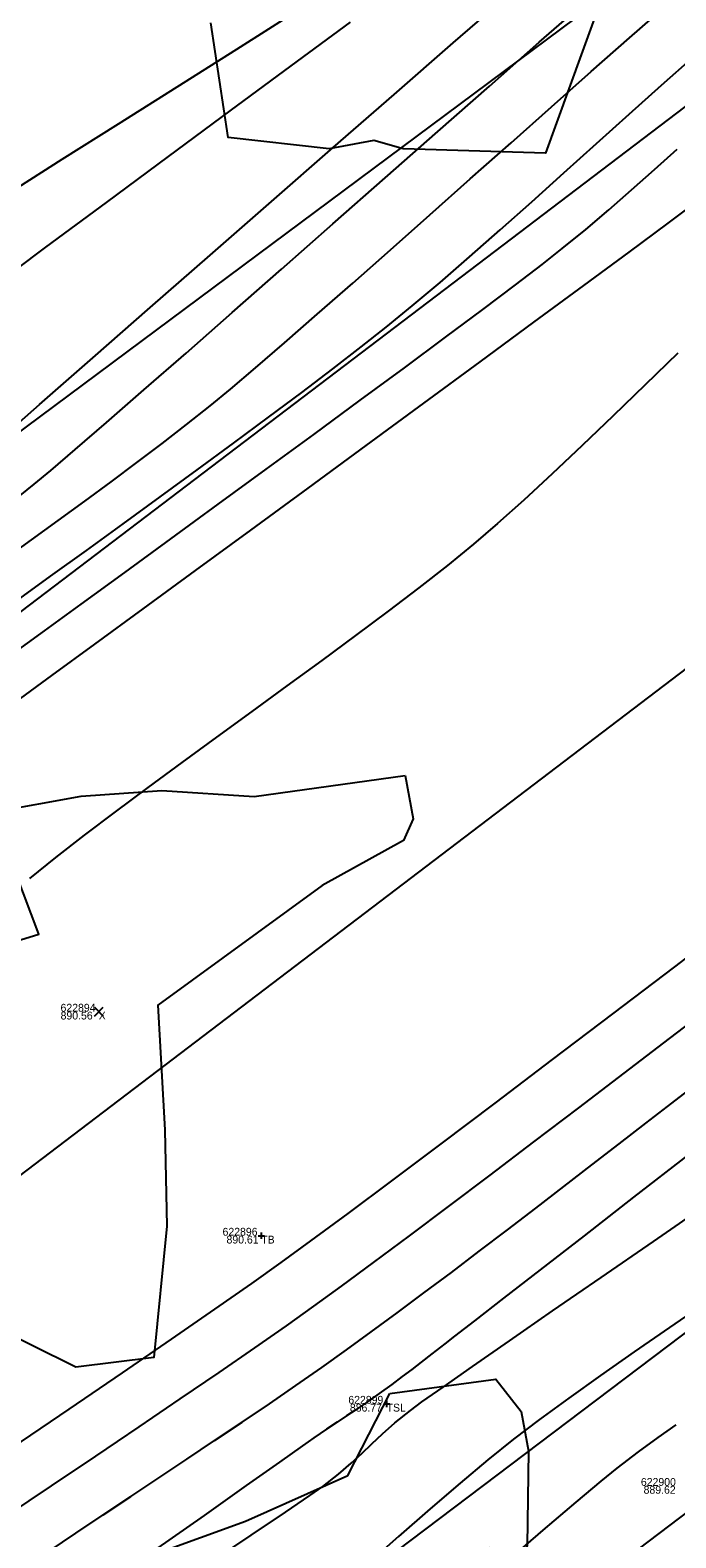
# Model space of a CAD drawing. Extents: x 1957117 to 1971063, y 701601 to 715861.
# Drawn here: x 1967993.9 to 1968022.7, y 710430.1 to 710497.5 of the extents above; entities that cross this region are included whole.
import ezdxf

# ---------------------------------------------------------------- set-up
doc = ezdxf.new("R2010")
doc.units = 0
for name, color, linetype in [('AP_X_Lights', 7, 'Continuous'), ('DT_X_Contour_Major', 7, 'Continuous'), ('DT_X_Contour_Minor', 7, 'Continuous'), ('GE_X_CL_20', 7, 'Continuous'), ('PV_P_Drive', 7, 'Continuous'), ('PV_P_Shoulder', 7, 'Continuous'), ('RS_Raster1', 7, 'Continuous'), ('RW_X_Esmt_RR', 7, 'Continuous'), ('RW_X_Fee_RW', 7, 'Continuous'), ('SC_Scratch1', 7, 'Continuous'), ('SC_Shading5', 7, 'Continuous'), ('VG_X_Tree_Line_Rt', 7, 'Continuous')]:
    doc.layers.add(name, color=color, linetype=linetype)

msp = doc.modelspace()

# ---------------------------------------------------------------- linework, layer by layer
at = {"layer": 'AP_X_Lights'}
for p, q in [((1967996.773, 710453.449), (1967997.161, 710453.839)), ((1967996.773, 710453.839), (1967997.161, 710453.449))]:
    msp.add_line(p, q, dxfattribs=at)
at = {"layer": 'DT_X_Contour_Major'}
for points in [[(1967993.144, 710476.446), (1967994.088, 710477.194), (1967994.83, 710477.809), (1967995.923, 710478.743), (1967997.322, 710479.954), (1967998.985, 710481.405), (1968000.868, 710483.057), (1968002.93, 710484.869), (1968005.126, 710486.803), (1968007.415, 710488.82), (1968009.752, 710490.881), (1968012.096, 710492.945), (1968014.403, 710494.975), (1968016.629, 710496.931), (1968018.733, 710498.774)], [(1967993.144, 710476.446), (1967994.088, 710477.194), (1967994.83, 710477.809), (1967995.923, 710478.743), (1967997.322, 710479.954), (1967998.985, 710481.405), (1968000.868, 710483.057), (1968002.93, 710484.869), (1968005.126, 710486.803), (1968007.415, 710488.82), (1968009.752, 710490.881), (1968012.096, 710492.945), (1968014.403, 710494.975), (1968016.629, 710496.931), (1968018.733, 710498.774)], [(1968022.815, 710483.047), (1968021.356, 710481.635), (1968019.925, 710480.253), (1968018.536, 710478.921), (1968017.204, 710477.661), (1968015.943, 710476.492), (1968014.768, 710475.436), (1968013.694, 710474.514), (1968012.536, 710473.572), (1968011.26, 710472.573), (1968009.885, 710471.525), (1968008.432, 710470.439), (1968006.919, 710469.324), (1968005.367, 710468.189), (1968003.795, 710467.046), (1968002.223, 710465.902), (1968000.67, 710464.769), (1967999.156, 710463.655), (1967997.701, 710462.57), (1967996.324, 710461.525), (1967995.045, 710460.528), (1967993.884, 710459.59)], [(1968022.815, 710483.047), (1968021.356, 710481.635), (1968019.925, 710480.253), (1968018.536, 710478.921), (1968017.204, 710477.661), (1968015.943, 710476.492), (1968014.768, 710475.436), (1968013.694, 710474.514), (1968012.536, 710473.572), (1968011.26, 710472.573), (1968009.885, 710471.525), (1968008.432, 710470.439), (1968006.919, 710469.324), (1968005.367, 710468.189), (1968003.795, 710467.046), (1968002.223, 710465.902), (1968000.67, 710464.769), (1967999.156, 710463.655), (1967997.701, 710462.57), (1967996.324, 710461.525), (1967995.045, 710460.528), (1967993.884, 710459.59)], [(1967984.945, 710428.635), (1967987.714, 710430.507), (1967990.451, 710432.359), (1967993.111, 710434.165), (1967995.653, 710435.895), (1967998.035, 710437.522), (1968000.214, 710439.018), (1968002.149, 710440.355), (1968003.796, 710441.506), (1968005.115, 710442.442), (1968006.437, 710443.404), (1968008.096, 710444.63), (1968010.047, 710446.086), (1968012.247, 710447.739), (1968014.653, 710449.556), (1968017.223, 710451.502), (1968019.912, 710453.544), (1968022.678, 710455.649), (1968025.477, 710457.783)], [(1967984.945, 710428.635), (1967987.714, 710430.507), (1967990.451, 710432.359), (1967993.111, 710434.165), (1967995.653, 710435.895), (1967998.035, 710437.522), (1968000.214, 710439.018), (1968002.149, 710440.355), (1968003.796, 710441.506), (1968005.115, 710442.442), (1968006.437, 710443.404), (1968008.096, 710444.63), (1968010.047, 710446.086), (1968012.247, 710447.739), (1968014.653, 710449.556), (1968017.223, 710451.502), (1968019.912, 710453.544), (1968022.678, 710455.649), (1968025.477, 710457.783)]]:
    msp.add_lwpolyline(points, dxfattribs=at)
at = {"layer": 'DT_X_Contour_Minor'}
for points in [[(1967992.139, 710478.844), (1967994.318, 710480.752), (1967996.712, 710482.848), (1967999.271, 710485.089), (1968001.945, 710487.43), (1968004.683, 710489.826), (1968007.436, 710492.234), (1968010.152, 710494.608), (1968012.783, 710496.905), (1968015.277, 710499.08)], [(1967992.139, 710478.844), (1967994.318, 710480.752), (1967996.712, 710482.848), (1967999.271, 710485.089), (1968001.945, 710487.43), (1968004.683, 710489.826), (1968007.436, 710492.234), (1968010.152, 710494.608), (1968012.783, 710496.905), (1968015.277, 710499.08)], [(1967992.772, 710473.851), (1967993.964, 710474.709), (1967995.156, 710475.573), (1967996.343, 710476.439), (1967997.516, 710477.304), (1967998.669, 710478.166), (1967999.796, 710479.022), (1968000.89, 710479.868), (1968001.944, 710480.702), (1968002.848, 710481.445), (1968003.963, 710482.39), (1968005.262, 710483.512), (1968006.717, 710484.784), (1968008.301, 710486.178), (1968009.985, 710487.668), (1968011.742, 710489.228), (1968013.545, 710490.83), (1968015.366, 710492.447), (1968017.177, 710494.054), (1968018.95, 710495.624), (1968020.657, 710497.128), (1968022.272, 710498.542)], [(1967992.772, 710473.851), (1967993.964, 710474.709), (1967995.156, 710475.573), (1967996.343, 710476.439), (1967997.516, 710477.304), (1967998.669, 710478.166), (1967999.796, 710479.022), (1968000.89, 710479.868), (1968001.944, 710480.702), (1968002.848, 710481.445), (1968003.963, 710482.39), (1968005.262, 710483.512), (1968006.717, 710484.784), (1968008.301, 710486.178), (1968009.985, 710487.668), (1968011.742, 710489.228), (1968013.545, 710490.83), (1968015.366, 710492.447), (1968017.177, 710494.054), (1968018.95, 710495.624), (1968020.657, 710497.128), (1968022.272, 710498.542)], [(1967992.003, 710485.834), (1967994.615, 710487.776), (1967997.32, 710489.785), (1968000.075, 710491.827), (1968002.836, 710493.872), (1968005.558, 710495.886), (1968008.198, 710497.838)], [(1967992.003, 710485.834), (1967994.615, 710487.776), (1967997.32, 710489.785), (1968000.075, 710491.827), (1968002.836, 710493.872), (1968005.558, 710495.886), (1968008.198, 710497.838)], [(1968005.813, 710498.324), (1968003.122, 710496.615), (1968000.449, 710494.924), (1967997.838, 710493.274), (1967995.329, 710491.691), (1967992.967, 710490.2)], [(1968005.813, 710498.324), (1968003.122, 710496.615), (1968000.449, 710494.924), (1967997.838, 710493.274), (1967995.329, 710491.691), (1967992.967, 710490.2)], [(1967993.284, 710471.979), (1967994.82, 710473.087), (1967996.419, 710474.242), (1967998.058, 710475.429), (1967999.712, 710476.633), (1968001.36, 710477.837), (1968002.977, 710479.026), (1968004.541, 710480.186), (1968006.028, 710481.299), (1968007.416, 710482.351), (1968008.681, 710483.327), (1968009.8, 710484.21), (1968010.958, 710485.159), (1968012.201, 710486.211), (1968013.513, 710487.349), (1968014.881, 710488.555), (1968016.291, 710489.813), (1968017.73, 710491.105), (1968019.183, 710492.414), (1968020.637, 710493.721), (1968022.077, 710495.011), (1968023.49, 710496.266)], [(1967993.284, 710471.979), (1967994.82, 710473.087), (1967996.419, 710474.242), (1967998.058, 710475.429), (1967999.712, 710476.633), (1968001.36, 710477.837), (1968002.977, 710479.026), (1968004.541, 710480.186), (1968006.028, 710481.299), (1968007.416, 710482.351), (1968008.681, 710483.327), (1968009.8, 710484.21), (1968010.958, 710485.159), (1968012.201, 710486.211), (1968013.513, 710487.349), (1968014.881, 710488.555), (1968016.291, 710489.813), (1968017.73, 710491.105), (1968019.183, 710492.414), (1968020.637, 710493.721), (1968022.077, 710495.011), (1968023.49, 710496.266)], [(1967992.762, 710469.357), (1967994.381, 710470.533), (1967996.184, 710471.844), (1967998.131, 710473.261), (1968000.182, 710474.756), (1968002.297, 710476.301), (1968004.437, 710477.866), (1968006.562, 710479.423), (1968008.632, 710480.945), (1968010.606, 710482.401), (1968012.445, 710483.765), (1968014.11, 710485.007), (1968015.56, 710486.099), (1968016.755, 710487.012), (1968017.656, 710487.718), (1968018.698, 710488.572), (1968019.728, 710489.447), (1968020.75, 710490.341), (1968021.765, 710491.247), (1968022.776, 710492.162)], [(1967992.762, 710469.357), (1967994.381, 710470.533), (1967996.184, 710471.844), (1967998.131, 710473.261), (1968000.182, 710474.756), (1968002.297, 710476.301), (1968004.437, 710477.866), (1968006.562, 710479.423), (1968008.632, 710480.945), (1968010.606, 710482.401), (1968012.445, 710483.765), (1968014.11, 710485.007), (1968015.56, 710486.099), (1968016.755, 710487.012), (1968017.656, 710487.718), (1968018.698, 710488.572), (1968019.728, 710489.447), (1968020.75, 710490.341), (1968021.765, 710491.247), (1968022.776, 710492.162)], [(1967993.251, 710467.459), (1967994.879, 710468.65), (1967996.795, 710470.051), (1967998.946, 710471.626), (1968001.283, 710473.338), (1968003.755, 710475.15), (1968006.313, 710477.025), (1968008.906, 710478.928), (1968011.483, 710480.821), (1968013.995, 710482.667), (1968016.39, 710484.431), (1968018.619, 710486.076), (1968020.632, 710487.564), (1968022.378, 710488.86), (1968023.807, 710489.927)], [(1967993.251, 710467.459), (1967994.879, 710468.65), (1967996.795, 710470.051), (1967998.946, 710471.626), (1968001.283, 710473.338), (1968003.755, 710475.15), (1968006.313, 710477.025), (1968008.906, 710478.928), (1968011.483, 710480.821), (1968013.995, 710482.667), (1968016.39, 710484.431), (1968018.619, 710486.076), (1968020.632, 710487.564), (1968022.378, 710488.86), (1968023.807, 710489.927)], [(1967990.863, 710429.78), (1967992.863, 710431.122), (1967994.867, 710432.469), (1967996.844, 710433.801), (1967998.768, 710435.102), (1968000.609, 710436.353), (1968002.338, 710437.535), (1968003.927, 710438.63), (1968005.347, 710439.621), (1968006.57, 710440.49), (1968007.796, 710441.38), (1968009.226, 710442.435), (1968010.83, 710443.63), (1968012.577, 710444.942), (1968014.44, 710446.348), (1968016.387, 710447.825), (1968018.388, 710449.348), (1968020.415, 710450.895), (1968022.437, 710452.441), (1968024.425, 710453.964)], [(1967990.863, 710429.78), (1967992.863, 710431.122), (1967994.867, 710432.469), (1967996.844, 710433.801), (1967998.768, 710435.102), (1968000.609, 710436.353), (1968002.338, 710437.535), (1968003.927, 710438.63), (1968005.347, 710439.621), (1968006.57, 710440.49), (1968007.796, 710441.38), (1968009.226, 710442.435), (1968010.83, 710443.63), (1968012.577, 710444.942), (1968014.44, 710446.348), (1968016.387, 710447.825), (1968018.388, 710449.348), (1968020.415, 710450.895), (1968022.437, 710452.441), (1968024.425, 710453.964)], [(1967994.756, 710429.554), (1967995.946, 710430.359), (1967997.163, 710431.174), (1967998.399, 710431.998), (1967999.645, 710432.827), (1968000.894, 710433.658), (1968002.139, 710434.489), (1968003.371, 710435.317), (1968004.583, 710436.138), (1968005.768, 710436.951), (1968006.918, 710437.752), (1968008.024, 710438.538), (1968009.133, 710439.341), (1968010.288, 710440.192), (1968011.482, 710441.081), (1968012.705, 710442.001), (1968013.949, 710442.945), (1968015.206, 710443.905), (1968016.467, 710444.872), (1968017.724, 710445.839), (1968018.968, 710446.799), (1968020.19, 710447.743), (1968021.383, 710448.664), (1968022.537, 710449.555), (1968023.644, 710450.406)], [(1967994.756, 710429.554), (1967995.946, 710430.359), (1967997.163, 710431.174), (1967998.399, 710431.998), (1967999.645, 710432.827), (1968000.894, 710433.658), (1968002.139, 710434.489), (1968003.371, 710435.317), (1968004.583, 710436.138), (1968005.768, 710436.951), (1968006.918, 710437.752), (1968008.024, 710438.538), (1968009.133, 710439.341), (1968010.288, 710440.192), (1968011.482, 710441.081), (1968012.705, 710442.001), (1968013.949, 710442.945), (1968015.206, 710443.905), (1968016.467, 710444.872), (1968017.724, 710445.839), (1968018.968, 710446.799), (1968020.19, 710447.743), (1968021.383, 710448.664), (1968022.537, 710449.555), (1968023.644, 710450.406)], [(1968023.254, 710447.236), (1968020.834, 710445.356), (1968018.624, 710443.638), (1968016.671, 710442.121), (1968015.026, 710440.843), (1968013.734, 710439.84), (1968012.847, 710439.151), (1968012.41, 710438.813), (1968011.831, 710438.366), (1968011.356, 710437.996), (1968010.935, 710437.669), (1968010.515, 710437.348), (1968010.047, 710436.999), (1968009.479, 710436.586), (1968008.911, 710436.185), (1968008.443, 710435.866), (1968008.025, 710435.59), (1968007.606, 710435.316), (1968007.136, 710435.001), (1968006.563, 710434.607), (1968006.062, 710434.255), (1968005.035, 710433.53), (1968003.547, 710432.479), (1968001.667, 710431.15), (1967999.462, 710429.59)], [(1968023.254, 710447.236), (1968020.834, 710445.356), (1968018.624, 710443.638), (1968016.671, 710442.121), (1968015.026, 710440.843), (1968013.734, 710439.84), (1968012.847, 710439.151), (1968012.41, 710438.813), (1968011.831, 710438.366), (1968011.356, 710437.996), (1968010.935, 710437.669), (1968010.515, 710437.348), (1968010.047, 710436.999), (1968009.479, 710436.586), (1968008.911, 710436.185), (1968008.443, 710435.866), (1968008.025, 710435.59), (1968007.606, 710435.316), (1968007.136, 710435.001), (1968006.563, 710434.607), (1968006.062, 710434.255), (1968005.035, 710433.53), (1968003.547, 710432.479), (1968001.667, 710431.15), (1967999.462, 710429.59)], [(1968001.864, 710428.984), (1968003.774, 710430.261), (1968005.306, 710431.292), (1968006.395, 710432.035), (1968006.975, 710432.446), (1968007.672, 710432.994), (1968008.232, 710433.475), (1968008.709, 710433.917), (1968009.158, 710434.347), (1968009.633, 710434.791), (1968010.188, 710435.279), (1968010.878, 710435.838), (1968011.393, 710436.215), (1968012.334, 710436.881), (1968013.652, 710437.803), (1968015.299, 710438.947), (1968017.225, 710440.282), (1968019.383, 710441.773), (1968021.724, 710443.387), (1968024.199, 710445.092)], [(1968001.864, 710428.984), (1968003.774, 710430.261), (1968005.306, 710431.292), (1968006.395, 710432.035), (1968006.975, 710432.446), (1968007.672, 710432.994), (1968008.232, 710433.475), (1968008.709, 710433.917), (1968009.158, 710434.347), (1968009.633, 710434.791), (1968010.188, 710435.279), (1968010.878, 710435.838), (1968011.393, 710436.215), (1968012.334, 710436.881), (1968013.652, 710437.803), (1968015.299, 710438.947), (1968017.225, 710440.282), (1968019.383, 710441.773), (1968021.724, 710443.387), (1968024.199, 710445.092)], [(1968024.063, 710440.653), (1968022.436, 710439.54), (1968020.859, 710438.45), (1968019.354, 710437.394), (1968017.941, 710436.384), (1968016.644, 710435.432), (1968015.482, 710434.55), (1968014.339, 710433.636), (1968013.092, 710432.595), (1968011.758, 710431.446), (1968010.352, 710430.209), (1968008.89, 710428.905)], [(1968024.063, 710440.653), (1968022.436, 710439.54), (1968020.859, 710438.45), (1968019.354, 710437.394), (1968017.941, 710436.384), (1968016.644, 710435.432), (1968015.482, 710434.55), (1968014.339, 710433.636), (1968013.092, 710432.595), (1968011.758, 710431.446), (1968010.352, 710430.209), (1968008.89, 710428.905)], [(1968022.721, 710435.197), (1968021.914, 710434.629), (1968021.043, 710433.991), (1968020.086, 710433.262), (1968019.368, 710432.679), (1968018.253, 710431.74), (1968016.786, 710430.486), (1968015.013, 710428.957)], [(1968022.721, 710435.197), (1968021.914, 710434.629), (1968021.043, 710433.991), (1968020.086, 710433.262), (1968019.368, 710432.679), (1968018.253, 710431.74), (1968016.786, 710430.486), (1968015.013, 710428.957)]]:
    msp.add_lwpolyline(points, dxfattribs=at)
at = {"layer": 'GE_X_CL_20'}
msp.add_lwpolyline([(1968438.508, 710785.011), (1967254.18, 709883.777)], dxfattribs=at)
at = {"layer": 'PV_P_Drive'}
for p, q in [((1968004.076, 710443.64), (1968004.368, 710443.64)), ((1968004.222, 710443.786), (1968004.222, 710443.494)), ((1968004.222, 710443.64), (1968004.222, 710443.64)), ((1968009.669, 710436.135), (1968009.961, 710436.135)), ((1968009.815, 710436.281), (1968009.815, 710435.989)), ((1968009.815, 710436.135), (1968009.815, 710436.135))]:
    msp.add_line(p, q, dxfattribs=at)
at = {"layer": 'RW_X_Esmt_RR'}
for p, q in [((1967242.069, 709899.693), (1968426.396, 710800.927)), ((1967272.347, 709859.903), (1968456.675, 710761.138))]:
    msp.add_line(p, q, dxfattribs=at)
msp.add_lwpolyline([(1968171.056, 710611.87), (1967279.514, 709947.668)], dxfattribs=at)
at = {"layer": 'RW_X_Fee_RW'}
msp.add_lwpolyline([(1963881.046, 707276.431), (1964172.578, 707701.964), (1964668.324, 708419.582), (1964735.207, 708501.875), (1964966.496, 708718.802), (1965107.468, 708816.338), (1965585.552, 709094.216), (1966091.861, 709326.705), (1966247.281, 709386.816), (1966633.174, 709551.737), (1966943.202, 709670.565), (1967172.032, 709812.662), (1967935.697, 710373.174), (1968346.714, 710683.963), (1968484.345, 710796.182), (1968743.632, 711067.038), (1968903.937, 711275.819), (1969041.222, 711501.316), (1969638.166, 712572.015), (1970019.077, 713196.718)], dxfattribs=at)
at = {"layer": 'SC_Shading5'}
for points in [[(1963589.678, 706586.994), (1963626.625, 706689.548), (1963651.76, 706746.832), (1963668.09, 706778.596), (1963682.768, 706805.402), (1963734.424, 706911.594), (1963826.849, 707116.717), (1963877.258, 707215.645), (1963964.981, 707354.472), (1964070.526, 707509.355), (1964132.574, 707601.994), (1964163.9, 707642.169), (1964191.2, 707685.167), (1964278.98, 707807.131), (1964326.11, 707874.364), (1964396.427, 707968.962), (1964508.519, 708133.679), (1964655.588, 708336.552), (1964745.319, 708429.172), (1964840.327, 708522.317), (1964988.178, 708660.245), (1965089.796, 708739.041), (1965251.743, 708835.216), (1965415.807, 708922.048), (1965866.2, 709149.38), (1966173.543, 709294.131), (1966283.627, 709338.196), (1966534.003, 709419.214), (1966689.084, 709471.266), (1967008.468, 709641.817), (1967166.677, 709750.124), (1967422.113, 709931.083), (1967818.707, 710198.831), (1968187.021, 710459.852), (1968360.589, 710592.493), (1968496.543, 710707.847), (1968606.427, 710809.378), (1968733.391, 710937.091), (1968807.28, 711025.4), (1968843.008, 711077.094), (1968863.233, 711106.099), (1968909.747, 711171.311), (1968974.133, 711279.559), (1969130.932, 711546.915), (1969247.433, 711744.686), (1969402.714, 712016.424), (1969505.287, 712191.789), (1969666.311, 712460.805), (1969771.586, 712639.896), (1969880.058, 712820.917), (1969964.994, 712955.706), (1969990.005, 713000.084), (1970030.065, 713068.479)], [(1963609.915, 706579.703), (1963646.615, 706681.572), (1963671.193, 706737.585), (1963687.092, 706768.511), (1963701.884, 706795.526), (1963753.906, 706902.469), (1963846.249, 707107.41), (1963895.973, 707204.994), (1963982.966, 707342.667), (1964088.35, 707497.312), (1964150.015, 707589.379), (1964181.502, 707629.761), (1964209.024, 707673.109), (1964296.517, 707794.674), (1964343.552, 707861.772), (1964413.958, 707956.489), (1964526.123, 708121.313), (1964672.104, 708322.686), (1964760.576, 708414.006), (1964855.195, 708506.77), (1965002.134, 708643.847), (1965101.925, 708721.226), (1965262.272, 708816.451), (1965425.685, 708902.939), (1965875.63, 709130.044), (1966182.13, 709274.398), (1966290.944, 709317.954), (1966540.737, 709398.785), (1966697.632, 709451.445), (1967019.644, 709623.399), (1967178.971, 709732.471), (1967434.35, 709913.39), (1967830.945, 710181.14), (1968199.774, 710442.525), (1968374.086, 710575.735), (1968510.806, 710691.739), (1968621.36, 710793.889), (1968749.296, 710922.58), (1968824.413, 711012.355), (1968860.678, 711064.827), (1968880.812, 711093.701), (1968927.778, 711159.547), (1968992.655, 711268.62), (1969149.476, 711536.015), (1969266.039, 711733.891), (1969421.336, 712005.657), (1969523.8, 712180.835), (1969684.812, 712449.831), (1969790.084, 712628.917), (1969898.385, 712809.653), (1969983.474, 712944.685), (1970008.657, 712989.367), (1970048.626, 713057.607)]]:
    msp.add_spline(points, degree=3, dxfattribs=at)
at = {"layer": 'VG_X_Tree_Line_Rt'}
for points in [[(1968019.334, 710498.664), (1968018.49, 710496.366), (1968016.903, 710491.981), (1968010.552, 710492.17), (1968009.243, 710492.544), (1968007.25, 710492.18), (1968002.743, 710492.674), (1968001.967, 710497.796)], [(1967988.798, 710455.405), (1967994.299, 710457.103), (1967992.235, 710462.555), (1967996.189, 710463.273), (1967999.787, 710463.516), (1968003.91, 710463.259), (1968010.648, 710464.193)], [(1968010.648, 710464.193), (1968011.006, 710462.261), (1968010.574, 710461.282), (1968006.939, 710459.275), (1967999.608, 710453.938), (1967999.92, 710448.361), (1968000.008, 710444.063), (1967999.429, 710438.195), (1967995.94, 710437.775), (1967990.121, 710440.657)], [(1968009.955, 710436.593), (1968014.683, 710437.226), (1968015.825, 710435.793), (1968016.149, 710434.021), (1968016.092, 710429.801), (1968015.685, 710428.648), (1968014.391, 710429.693), (1968009.576, 710428.918), (1968006.47, 710425.146), (1968006.115, 710419.906), (1968003.598, 710415.421), (1968001.066, 710414.505), (1967997.493, 710415.186), (1967996.074, 710418.469), (1967996.519, 710423.614), (1967997.664, 710428.769), (1968003.514, 710430.885), (1968008.082, 710432.931), (1968009.955, 710436.593)]]:
    msp.add_lwpolyline(points, dxfattribs=at)

# ---------------------------------------------------------------- texts
at = {"layer": 'PV_P_Shoulder'}
for s, p in [('890.56', (1967995.267, 710453.294)), ('890.61', (1968002.67, 710443.29)), ('886.77', (1968008.175, 710435.785)), ('889.62', (1968021.283, 710432.116))]:
    msp.add_text(s, height=0.35, dxfattribs=at).set_placement(p)
at = {"layer": 'RS_Raster1'}
for s, p in [('622894', (1967995.264, 710453.644)), ('622896', (1968002.494, 710443.64)), ('622899', (1968008.106, 710436.135)), ('622900', (1968021.162, 710432.466))]:
    msp.add_text(s, height=0.35, dxfattribs=at).set_placement(p)
at = {"layer": 'SC_Scratch1'}
for s, p in [('X', (1967996.967, 710453.294)), ('TB', (1968004.222, 710443.29)), ('TSL', (1968009.815, 710435.785))]:
    msp.add_text(s, height=0.35, dxfattribs=at).set_placement(p)

doc.saveas('drawing.dxf')
